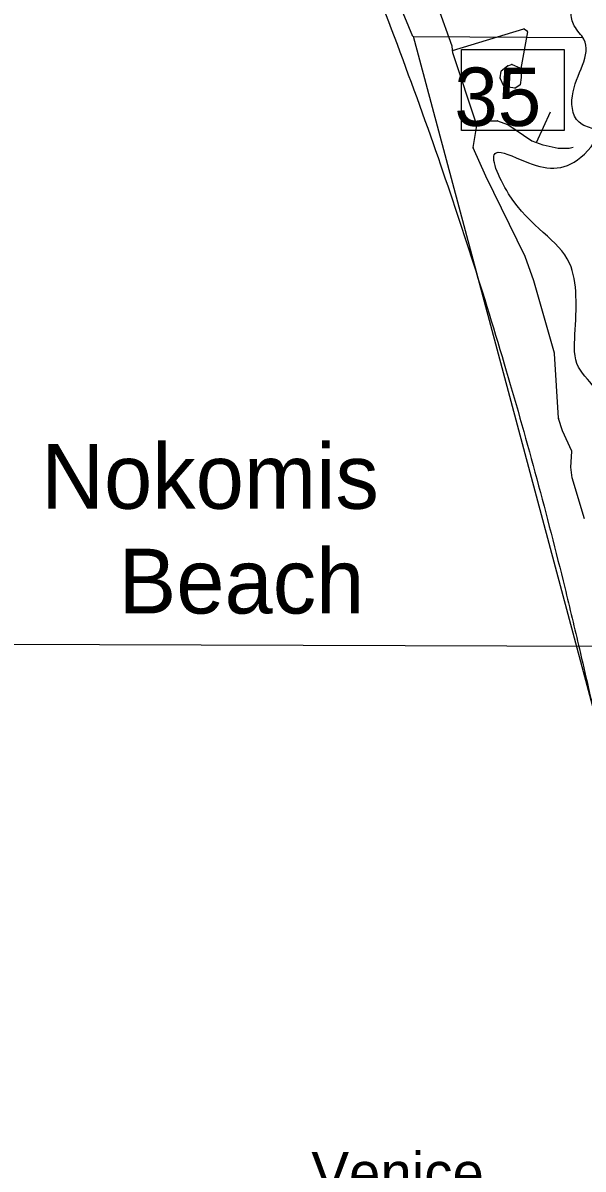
# Model space of a CAD drawing. Extents: x 408847 to 817539, y 923858 to 1151780.
# Drawn here: x 498530 to 502847, y 1010991 to 1019832 of the extents above; entities that cross this region are included whole.
import ezdxf

# ---------------------------------------------------------------- set-up
doc = ezdxf.new("R2010")
doc.units = 0
for name, color, linetype in [('Geographic Features Text', 7, 'Continuous'), ('Lakes and Ponds', 7, 'Continuous'), ('Level 39', 7, 'Continuous'), ('Level 43', 7, 'Continuous'), ('Local Roads Paved', 7, 'Continuous'), ('Masks for Text', 7, 'Continuous'), ('Quad Borders', 7, 'Continuous'), ('Section Lines', 7, 'Continuous')]:
    doc.layers.add(name, color=color, linetype=linetype)

msp = doc.modelspace()

# ---------------------------------------------------------------- linework, layer by layer
at = {"layer": 'Lakes and Ponds'}
for points in [[(493694.7, 1035268.7), (494345.1, 1033520.9), (495237.6, 1031768.9), (496248.3, 1030020.8), (497258.9, 1028150.4), (498297.4, 1026290), (499282, 1024487.8), (500258.5, 1022571.4), (500988.9, 1020781.5), (501691.1, 1018901.5), (502255.4, 1017147.8), (502705.7, 1015476.5), (502819.2, 1015003.5)], [(503148.6, 1015080.5), (503028.5, 1015856.8), (502983.5, 1016698.2), (502949.2, 1016993.6), (502812, 1017176.4), (502784.2, 1017429.7), (502742.9, 1017978.7), (502273.1, 1018514.2), (502177.4, 1018830.8), (502395.5, 1018764.4), (502829.9, 1018796), (502940.3, 1019000.2), (502840.3, 1019048.4), (502764.5, 1019268.9), (502853.1, 1019705.5), (502779.2, 1019809.8), (502753.3, 1019916), (502781.7, 1020250.5), (502427.7, 1020491.3), (502107.3, 1020415.6), (501933.4, 1020574.1), (501829.3, 1020544.1), (501727.3, 1020632.4), (501737.4, 1020736.6), (501743.7, 1020944.9), (501429.5, 1020971.3), (501371.7, 1021181.7), (501478, 1021386), (500940.3, 1021971.6), (500317.8, 1023619.1), (500380.3, 1023959.6), (500682.9, 1024241.8), (500573.3, 1024688.6), (500371.3, 1024809.1), (500423.1, 1024598.7), (500511.1, 1024494.4), (500534.8, 1024282), (500430.6, 1024198), (500006.3, 1024256.6), (499822.4, 1024419.1), (499432.9, 1025116.7), (499265.2, 1025467.5), (498966.3, 1026581.7), (498764.4, 1026722.2), (498592.4, 1026884.7), (498347, 1027552.1), (498057.1, 1027840.9), (497881.5, 1028259.9), (497422.1, 1029035.7), (497464.4, 1029252), (496986.6, 1029757.4), (496912.7, 1029865.7), (496833.1, 1030216.4), (497051.3, 1030284.3), (497093.2, 1030184), (497293.6, 1030338.1), (497367.5, 1030219.8), (497292.7, 1029584.8), (497394.8, 1029610.7), (497543.6, 1030169.5), (497495.8, 1030383.9), (497387.8, 1030466.2), (497498.2, 1030678.4), (497167.7, 1030530.6), (497063.6, 1030466.6), (496629.2, 1030501.1), (496153.5, 1031018.6), (495708, 1031702.2), (495414.4, 1032275.6), (495553.1, 1032718.2), (495763.3, 1032788), (495833.5, 1032902.1), (495825.8, 1033112.5), (495741.9, 1033218.8), (495433.8, 1033347.4), (494997.3, 1033239.7), (494957.4, 1033343.9), (495023.6, 1033454), (495444, 1033515.6), (495520.2, 1033617.7), (495496.3, 1033717.9), (495424.4, 1033830.2), (495318.3, 1033826.3), (495151.8, 1033608.1), (494845.5, 1033550.4), (494963.8, 1033734.6), (494673.9, 1033979.3), (494576.3, 1034322), (494496.7, 1034775.8)], [(503763.3, 1014936.1), (503704.7, 1015561.5), (503719.3, 1016034.2), (503585.8, 1016533.3), (503638.8, 1017292.5), (503816.9, 1018881), (503753.1, 1019133.5), (503708.3, 1020117.2), (503593, 1020766.4), (503593.2, 1020874.6), (503537.7, 1021323.5), (503263.7, 1021536.1), (503167.9, 1021742.6), (503158.8, 1022457.8), (502959.9, 1023539.9), (502534.3, 1024117.4), (502292.3, 1024292), (501776.5, 1024771.4), (501696.9, 1025222.2), (501507.2, 1025543), (501183.2, 1025787.8), (500949.2, 1025926.3), (500775.5, 1026283.1), (500491.6, 1026604), (500490, 1026606.9)], [(502819.2, 1015003.5), (502954.1, 1014420.8), (503197.1, 1013289.8), (503531.8, 1011476.7), (503640.1, 1010996.8), (503500.4, 1010576.5), (503732.7, 1010529), (504274.4, 1010713), (504590.2, 1010682.9), (504670.3, 1010794.1), (504131.6, 1012071.6), (503815.9, 1012762.5), (503549.8, 1013776.6), (503250.5, 1014578.1)]]:
    msp.add_spline(points, degree=3, dxfattribs=at)
at = {"layer": 'Local Roads Paved'}
for p, q in [((501839, 1019651.6), (501731.6, 1019945.1)), ((501841.5, 1019618.4), (502389.2, 1019786.7)), ((502419.3, 1019763.4), (502366.1, 1019479.4)), ((502392.7, 1019786.1), (502417.8, 1019767.3)), ((501842.7, 1019601.4), (501839.2, 1019650.5)), ((502028.8, 1019042.4), (501842.9, 1019600.4)), ((502216.8, 1019462), (502265.1, 1019500)), ((502266.3, 1019500.7), (502296.5, 1019510.8)), ((502299.3, 1019510.7), (502358.8, 1019486.1)), ((502208.5, 1019408.3), (502215.3, 1019459.4)), ((502236.1, 1019344.7), (502208.8, 1019406.2)), ((502369.6, 1019410.5), (502362.7, 1019355.3)), ((502366, 1019478.5), (502369.6, 1019411.2)), ((502321.5, 1019328.6), (502239.1, 1019342.3)), ((502360.8, 1019352.4), (502324.3, 1019329.2)), ((502488.8, 1018909.3), (502595.4, 1019145.5)), ((502027.9, 1019034.2), (502125.1, 1019077)), ((502126.7, 1019077.3), (502186.1, 1019077.3)), ((502187.5, 1019077.1), (502265.2, 1019048.8)), ((502266.1, 1019048.4), (502451.6, 1018923.4)), ((502000.6, 1018870.5), (502028.9, 1019040.5)), ((502097.2, 1018650.7), (502000.9, 1018868.2)), ((502452.5, 1018923), (502537.8, 1018891)), ((502538.3, 1018890.8), (502655.9, 1018865.8)), ((502656.7, 1018865.8), (502738.3, 1018865.8)), ((502739.2, 1018865.9), (502771, 1018872.9)), ((502401.7, 1018030.5), (502097.2, 1018650.5)), ((502466.4, 1017842.8), (502401.9, 1018030)), ((502627.5, 1017283.8), (502466.4, 1017842.8)), ((502656.3, 1016781.9), (502627.7, 1017283)), ((502688.5, 1016684.8), (502656.5, 1016780.9)), ((502759.9, 1016527.7), (502688.7, 1016684.4)), ((502753.1, 1016405.2), (502760.2, 1016525.8)), ((502763.8, 1016322.7), (502753.1, 1016404.5)), ((502857, 1016006.8), (502763.9, 1016322.1))]:
    msp.add_line(p, q, dxfattribs=at)
for centre, start, end in [((502390.3, 1019782.9), 53.11626, 107.08451), ((502415.4, 1019764.1), 349.38557, 53.11626), ((501835.2, 1019650.2), 4.08357, 20.08593), ((501846.7, 1019601.7), 184.08357, 198.4263), ((502267.6, 1019496.9), 108.4436, 128.17124), ((502297.8, 1019507), 67.60971, 108.4436), ((502212.4, 1019407.8), 172.40913, 203.95179), ((502219.2, 1019458.9), 128.17124, 172.40913), ((502370, 1019478.7), 169.38557, 183.01127), ((502365.6, 1019411), 352.87853, 3.01127), ((502239.8, 1019346.3), 203.95179, 260.533), ((502322.1, 1019332.5), 260.533, 302.48425), ((502358.7, 1019355.8), 302.48425, 352.87853), ((502025, 1019041.1), 350.54235, 18.4263), ((502126.7, 1019073.3), 90, 113.76013), ((502186.1, 1019073.3), 70.00763, 90), ((502263.8, 1019045), 56.04305, 70.00763), ((502004.6, 1018869.9), 170.54235, 203.86461), ((502453.9, 1018926.7), 236.04305, 249.43447), ((502539.2, 1018894.7), 249.43447, 258.01801), ((502656.7, 1018869.8), 258.01801, 270), ((502738.3, 1018869.8), 270, 282.53492), ((502100.8, 1018652.3), 203.86461, 206.15484), ((502398.2, 1018028.7), 18.99404, 26.15484), ((502623.7, 1017282.7), 3.26885, 16.08314), ((502660.3, 1016782.1), 183.26885, 198.4263), ((502692.3, 1016686), 198.4263, 204.43309), ((502756.2, 1016526), 356.63523, 24.43309), ((502757.1, 1016405), 176.63523, 187.42771), ((502767.8, 1016323.2), 187.42771, 196.45218)]:
    msp.add_arc(centre, 4, start, end, dxfattribs=at)
at = {"layer": 'Masks for Text'}
msp.add_lwpolyline([(501908.9, 1019625.7), (502701.5, 1019625.7), (502701.5, 1019001.8), (501908.9, 1019001.8)], close=True, dxfattribs=at)
at = {"layer": 'Quad Borders'}
msp.add_line((514259.4, 1014982.3), (493595.5, 1015054.2), dxfattribs=at)
at = {"layer": 'Section Lines'}
for points in [[(501535.7, 1019726), (499454.4, 1024758.2)], [(501538.9, 1019726), (502842.8, 1019719)], [(503035.3, 1014135.5), (501538.9, 1019726)]]:
    msp.add_lwpolyline(points, dxfattribs=at)

# ---------------------------------------------------------------- texts
at = {"layer": 'Geographic Features Text'}
msp.add_text('Venice', height=325, rotation=359.99999, dxfattribs=at).set_placement((500753.4, 1010797))
at = {"layer": 'Level 39'}
for s, p in [('Nokomis', (498672.3, 1016084.4)), ('Beach', (499265.8, 1015276.5))]:
    msp.add_text(s, height=500, rotation=359.99998, dxfattribs=at).set_placement(p)
at = {"layer": 'Level 43'}
msp.add_text('35', height=450, rotation=359.90627, dxfattribs=at).set_placement((501854.6, 1019037.7))

doc.saveas('drawing.dxf')
